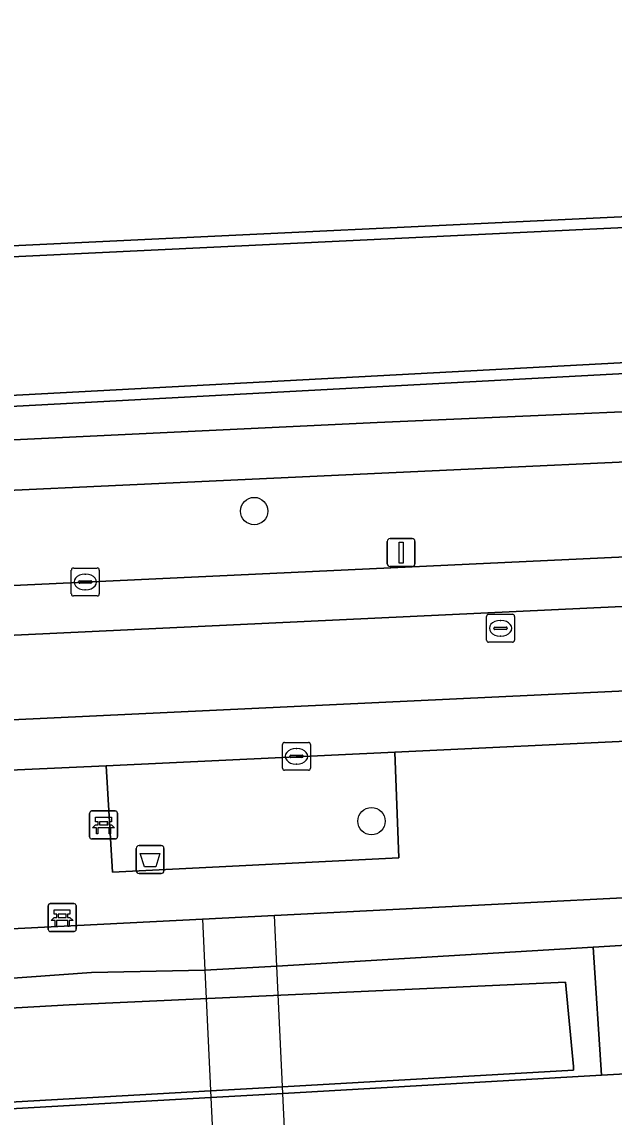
# Model space of a CAD drawing. Extents: x 161772 to 163126, y 383092 to 383917.
# Drawn here: x 162004.62 to 162025.8, y 383603.97 to 383643.14 of the extents above; entities that cross this region are included whole.
import ezdxf

# ---------------------------------------------------------------- set-up
doc = ezdxf.new("R2010")
doc.units = 0
for name, color, linetype in [('IMGEO_Afvalbak', 7, 'Continuous'), ('IMGEO_Bank', 7, 'Continuous'), ('IMGEO_Boom', 7, 'Continuous'), ('IMGEO_Dek', 7, 'Continuous'), ('IMGEO_Erf', 7, 'Continuous'), ('IMGEO_Groenvoorziening', 7, 'Continuous'), ('IMGEO_Kolk', 7, 'Continuous'), ('IMGEO_Lichtmast', 7, 'Continuous'), ('IMGEO_Oever', 7, 'Continuous'), ('IMGEO_Rijbaan_lokaal_gesloten', 7, 'Continuous'), ('IMGEO_Rioolput', 7, 'Continuous'), ('IMGEO_Stuw', 7, 'Continuous'), ('IMGEO_Voetpad_open', 7, 'Continuous'), ('IMGEO_Waterloop', 7, 'Continuous')]:
    doc.layers.add(name, color=color, linetype=linetype)

msp = doc.modelspace()

# ---------------------------------------------------------------- linework, layer by layer
at = {"layer": 'IMGEO_Afvalbak'}
for p, q in [((162008.811, 383613.678), (162009.601, 383613.678)), ((162009.601, 383613.678), (162008.811, 383613.678)), ((162008.711, 383612.778), (162008.711, 383613.578)), ((162008.711, 383613.578), (162008.711, 383612.778)), ((162009.701, 383613.578), (162009.701, 383612.778)), ((162009.701, 383612.778), (162009.701, 383613.578)), ((162009.601, 383612.678), (162008.811, 383612.678)), ((162008.811, 383612.678), (162009.601, 383612.678))]:
    msp.add_line(p, q, dxfattribs=at)
msp.add_lwpolyline([(162008.854, 383613.392), (162009.558, 383613.392), (162009.409, 383612.922), (162009.003, 383612.922), (162008.854, 383613.392)], dxfattribs=at)
for centre, start, end in [((162008.811, 383613.578), 90, 180), ((162008.811, 383613.578), 90, 180), ((162009.601, 383613.578), 0, 90), ((162009.601, 383613.578), 360, 90), ((162008.811, 383612.778), 180, 270), ((162008.811, 383612.778), 180, 270), ((162009.601, 383612.778), 270, 0), ((162009.601, 383612.778), 270, 0)]:
    msp.add_arc(centre, 0.1, start, end, dxfattribs=at)
at = {"layer": 'IMGEO_Bank'}
for p, q in [((162007.043, 383613.99), (162007.043, 383614.831)), ((162007.043, 383614.831), (162007.043, 383613.99)), ((162007.118, 383614.915), (162007.959, 383614.915)), ((162007.959, 383614.915), (162007.118, 383614.915)), ((162008.043, 383614.84), (162008.043, 383613.999)), ((162008.043, 383613.999), (162008.043, 383614.84)), ((162007.352, 383614.421), (162007.352, 383614.527)), ((162007.396, 383614.527), (162007.396, 383614.421)), ((162007.684, 383614.533), (162007.402, 383614.533)), ((162007.69, 383614.421), (162007.69, 383614.527)), ((162007.734, 383614.527), (162007.734, 383614.421)), ((162007.74, 383614.313), (162007.347, 383614.313)), ((162007.402, 383614.415), (162007.684, 383614.415)), ((162007.968, 383613.915), (162007.127, 383613.915)), ((162007.127, 383613.915), (162007.968, 383613.915)), ((162005.563, 383610.679), (162005.563, 383611.52)), ((162005.563, 383611.52), (162005.563, 383610.679)), ((162005.638, 383611.604), (162006.479, 383611.604)), ((162006.479, 383611.604), (162005.638, 383611.604)), ((162006.563, 383611.529), (162006.563, 383610.688)), ((162006.563, 383610.688), (162006.563, 383611.529)), ((162006.26, 383611.002), (162005.867, 383611.002)), ((162005.872, 383611.11), (162005.872, 383611.216)), ((162005.916, 383611.216), (162005.916, 383611.11)), ((162006.204, 383611.222), (162005.922, 383611.222)), ((162005.922, 383611.104), (162006.204, 383611.104)), ((162006.21, 383611.11), (162006.21, 383611.216)), ((162006.254, 383611.216), (162006.254, 383611.11)), ((162006.488, 383610.604), (162005.647, 383610.604)), ((162005.647, 383610.604), (162006.488, 383610.604))]:
    msp.add_line(p, q, dxfattribs=at)
for points in [[(162007.346, 383614.533), (162007.26, 383614.533), (162007.26, 383614.694), (162007.823, 383614.694), (162007.823, 383614.533), (162007.74, 383614.533)], [(162007.29, 383614.313), (162007.148, 383614.313), (162007.26, 383614.415), (162007.346, 383614.415)], [(162007.34, 383614.306), (162007.34, 383614.099), (162007.297, 383614.099), (162007.297, 383614.306)], [(162007.74, 383614.415), (162007.823, 383614.415), (162007.935, 383614.313), (162007.796, 383614.313)], [(162007.79, 383614.306), (162007.79, 383614.099), (162007.746, 383614.099), (162007.746, 383614.306)], [(162005.866, 383611.222), (162005.78, 383611.222), (162005.78, 383611.383), (162006.343, 383611.383), (162006.343, 383611.222), (162006.26, 383611.222)], [(162005.81, 383611.002), (162005.668, 383611.002), (162005.78, 383611.104), (162005.866, 383611.104)], [(162005.86, 383610.995), (162005.86, 383610.788), (162005.817, 383610.788), (162005.817, 383610.995)], [(162006.26, 383611.104), (162006.343, 383611.104), (162006.455, 383611.002), (162006.316, 383611.002)], [(162006.31, 383610.995), (162006.31, 383610.788), (162006.266, 383610.788), (162006.266, 383610.995)]]:
    msp.add_lwpolyline(points, dxfattribs=at)
for centre, radius, start, end in [((162007.121, 383614.837), 0.0779, 92.4484, 184.2845), ((162007.121, 383614.837), 0.0779, 92.4484, 184.2845), ((162007.965, 383614.837), 0.0779, 2.4484, 94.2845), ((162007.965, 383614.837), 0.0779, 2.4484, 94.2845), ((162007.345, 383614.526), 0.00671, 2.8957, 87.1043), ((162007.402, 383614.526), 0.00671, 92.8957, 177.1043), ((162007.684, 383614.526), 0.00671, 2.8957, 87.1043), ((162007.741, 383614.526), 0.00671, 92.8957, 177.1043), ((162007.29, 383614.306), 0.00671, 2.8957, 87.1043), ((162007.347, 383614.306), 0.00671, 92.8957, 177.1043), ((162007.345, 383614.422), 0.00671, 272.8957, 357.1043), ((162007.402, 383614.422), 0.00671, 182.8957, 267.1043), ((162007.684, 383614.422), 0.00671, 272.8957, 357.1043), ((162007.741, 383614.422), 0.00671, 182.8957, 267.1043), ((162007.739, 383614.306), 0.00671, 2.8957, 87.1043), ((162007.796, 383614.306), 0.00671, 92.8957, 177.1043), ((162007.121, 383613.993), 0.0779, 182.4484, 274.2845), ((162007.121, 383613.993), 0.0779, 182.4484, 274.2845), ((162007.965, 383613.993), 0.0779, 272.4484, 4.2845), ((162007.965, 383613.993), 0.0779, 272.4484, 4.2845), ((162005.641, 383611.526), 0.0779, 92.4484, 184.2845), ((162005.641, 383611.526), 0.0779, 92.4484, 184.2845), ((162006.485, 383611.526), 0.0779, 2.4484, 94.2845), ((162006.485, 383611.526), 0.0779, 2.4484, 94.2845), ((162005.81, 383610.995), 0.00671, 2.8957, 87.1043), ((162005.867, 383610.995), 0.00671, 92.8957, 177.1043), ((162005.865, 383611.215), 0.00671, 2.8957, 87.1043), ((162005.865, 383611.111), 0.00671, 272.8957, 357.1043), ((162005.922, 383611.215), 0.00671, 92.8957, 177.1043), ((162005.922, 383611.111), 0.00671, 182.8957, 267.1043), ((162006.204, 383611.215), 0.00671, 2.8957, 87.1043), ((162006.204, 383611.111), 0.00671, 272.8957, 357.1043), ((162006.261, 383611.215), 0.00671, 92.8957, 177.1043), ((162006.261, 383611.111), 0.00671, 182.8957, 267.1043), ((162006.259, 383610.995), 0.00671, 2.8957, 87.1043), ((162006.316, 383610.995), 0.00671, 92.8957, 177.1043), ((162005.641, 383610.682), 0.0779, 182.4484, 274.2845), ((162005.641, 383610.682), 0.0779, 182.4484, 274.2845), ((162006.485, 383610.682), 0.0779, 272.4484, 4.2845), ((162006.485, 383610.682), 0.0779, 272.4484, 4.2845)]:
    msp.add_arc(centre, radius, start, end, dxfattribs=at)
at = {"layer": 'IMGEO_Boom'}
for centre in [(162012.932, 383625.644), (162017.123, 383614.551)]:
    msp.add_circle(centre, 0.489, dxfattribs=at)
at = {"layer": 'IMGEO_Dek'}
msp.add_lwpolyline([(162013.957, 383604.806), (162013.74, 383609.362), (162013.653, 383611.179), (162011.076, 383611.048), (162011.163, 383609.222), (162011.381, 383604.661), (162011.7, 383597.977), (162014.277, 383598.1)], close=True, dxfattribs=at)
at = {"layer": 'IMGEO_Erf'}
for points in [[(161979.655, 383673.111), (161979.782, 383634.174), (161982.69, 383634.025), (161989.536, 383634.344), (161990.043, 383634.37), (161994.874, 383634.661), (161995.375, 383634.706), (162000, 383634.927), (162032.552, 383636.481), (162033.007, 383636.416), (162037.939, 383635.325), (162050.945, 383636.267), (162081.29, 383637.92), (162076.03, 383713.168)], [(162036.532, 383602.979), (162036.354, 383604.411), (162036.034, 383604.103), (162035.78, 383604.373), (162036.023, 383604.601), (162036.159, 383604.782), (162036.301, 383605.013), (162036.396, 383605.239), (162036.456, 383605.458), (162036.505, 383605.709), (162036.509, 383605.885), (162036.498, 383606.081), (162025.348, 383605.462), (162013.957, 383604.806), (162011.381, 383604.661), (162000, 383604.017), (161980.932, 383602.939), (161977.173, 383601.09), (161974.026, 383598.439), (161971.183, 383595.407), (161968.926, 383591.809), (161968.43, 383587.792), (161967.27, 383542.121)]]:
    msp.add_lwpolyline(points, dxfattribs=at)
at = {"layer": 'IMGEO_Groenvoorziening'}
for points in [[(162033.244, 383630.551), (162032.629, 383630.526), (162032.614, 383630.906), (162000, 383629.155), (161995.986, 383628.94), (161995.829, 383628.935), (161995.846, 383628.516), (161995.518, 383628.503), (161995.553, 383627.776), (162017.323, 383628.81), (162033.218, 383629.502)], [(161996.087, 383623.775), (161996.155, 383622.604), (162033.094, 383624.333), (162032.925, 383627.717), (161996.899, 383626.04), (161995.958, 383625.987)], [(162017.96, 383617.02), (162007.631, 383616.536), (162007.863, 383612.728), (162018.097, 383613.236)]]:
    msp.add_lwpolyline(points, close=True, dxfattribs=at)
for points in [[(162025.05, 383610.044), (162036.122, 383610.712), (162035.359, 383611.71), (162035.58, 383612.025), (162035.29, 383612.278), (162013.653, 383611.179), (162011.076, 383611.048), (161975.769, 383609.255)], [(161979.556, 383607.161), (161980.306, 383607.254), (161980.439, 383607.288), (161980.306, 383607.842), (161981.262, 383608.061), (161981.399, 383607.491), (161981.531, 383607.521), (161983.691, 383607.839), (162000, 383608.625), (162007.118, 383609.143), (162011.163, 383609.222), (162013.74, 383609.362), (162025.05, 383610.044)]]:
    msp.add_lwpolyline(points, dxfattribs=at)
at = {"layer": 'IMGEO_Kolk'}
for p, q in [((162006.391, 383622.681), (162006.391, 383623.533)), ((162006.466, 383623.607), (162007.318, 383623.607)), ((162007.392, 383623.533), (162007.392, 383622.681)), ((162006.65, 383623.101), (162006.65, 383623.113)), ((162007.088, 383623.064), (162006.69, 383623.064)), ((162006.693, 383623.15), (162007.091, 383623.15)), ((162006.879, 383623.387), (162006.904, 383623.387)), ((162007.134, 383623.113), (162007.134, 383623.101)), ((162006.902, 383622.827), (162006.877, 383622.827)), ((162007.318, 383622.607), (162006.466, 383622.607)), ((162013.941, 383616.444), (162013.941, 383617.296)), ((162014.016, 383617.37), (162014.868, 383617.37)), ((162014.942, 383617.296), (162014.942, 383616.444)), ((162014.2, 383616.864), (162014.2, 383616.876)), ((162014.638, 383616.827), (162014.24, 383616.827)), ((162014.243, 383616.913), (162014.641, 383616.913)), ((162014.429, 383617.15), (162014.454, 383617.15)), ((162014.684, 383616.876), (162014.684, 383616.864)), ((162014.452, 383616.59), (162014.427, 383616.59)), ((162014.868, 383616.37), (162014.016, 383616.37))]:
    msp.add_line(p, q, dxfattribs=at)
for points in [[(162006.391, 383622.681), (162006.391, 383623.533)], [(162006.466, 383623.607), (162007.318, 383623.607)], [(162007.392, 383623.533), (162007.392, 383622.681)], [(162007.318, 383622.607), (162006.466, 383622.607)], [(162013.941, 383616.444), (162013.941, 383617.296)], [(162014.016, 383617.37), (162014.868, 383617.37)], [(162014.942, 383617.296), (162014.942, 383616.444)], [(162014.868, 383616.37), (162014.016, 383616.37)]]:
    msp.add_lwpolyline(points, dxfattribs=at)
for centre, radius, start, end in [((162006.468, 383623.531), 0.0765, 91.552, 178.448), ((162006.468, 383623.531), 0.0765, 91.552, 178.448), ((162007.316, 383623.531), 0.0765, 1.552, 88.448), ((162007.316, 383623.531), 0.0765, 1.552, 88.448), ((162006.69, 383623.11), 0.0403, 85.8775, 175.7526), ((162006.687, 383623.1), 0.0366, 178.938, 274.7102), ((162007.091, 383623.107), 0.043, 264.8664, 352.4533), ((162007.095, 383623.112), 0.0386, 1.7309, 96.639), ((162006.468, 383622.683), 0.0765, 181.552, 268.448), ((162006.468, 383622.683), 0.0765, 181.552, 268.448), ((162007.316, 383622.683), 0.0765, 271.552, 358.448), ((162007.316, 383622.683), 0.0765, 271.552, 358.448), ((162014.018, 383617.294), 0.0765, 91.552, 178.448), ((162014.018, 383617.294), 0.0765, 91.552, 178.448), ((162014.866, 383617.294), 0.0765, 1.552, 88.448), ((162014.866, 383617.294), 0.0765, 1.552, 88.448), ((162014.24, 383616.873), 0.0403, 85.8775, 175.7526), ((162014.237, 383616.863), 0.0366, 178.938, 274.7102), ((162014.641, 383616.87), 0.043, 264.8664, 352.4533), ((162014.645, 383616.875), 0.0386, 1.7309, 96.639), ((162014.018, 383616.446), 0.0765, 181.552, 268.448), ((162014.018, 383616.446), 0.0765, 181.552, 268.448), ((162014.866, 383616.446), 0.0765, 271.552, 358.448), ((162014.866, 383616.446), 0.0765, 271.552, 358.448)]:
    msp.add_arc(centre, radius, start, end, dxfattribs=at)
for centre, major_axis, ratio, start_param, end_param in [((162006.878, 383623.107), (-0.387, 0.002), 0.722429, 4.712389, 7.853982), ((162006.903, 383623.107), (-0.39, 0.002), 0.717154, 1.570796, 4.712389), ((162014.428, 383616.87), (-0.387, 0.002), 0.722429, 4.712389, 7.853982), ((162014.453, 383616.87), (-0.39, 0.002), 0.717154, 1.570796, 4.712389)]:
    msp.add_ellipse(centre, major_axis=major_axis, ratio=ratio, start_param=start_param, end_param=end_param, dxfattribs=at)
at = {"layer": 'IMGEO_Lichtmast'}
for p, q in [((162017.787, 383624.66), (162018.577, 383624.66)), ((162018.577, 383624.66), (162017.787, 383624.66)), ((162017.687, 383623.76), (162017.687, 383624.56)), ((162017.687, 383624.56), (162017.687, 383623.76)), ((162018.677, 383624.56), (162018.677, 383623.76)), ((162018.677, 383623.76), (162018.677, 383624.56)), ((162018.577, 383623.66), (162017.787, 383623.66)), ((162017.787, 383623.66), (162018.577, 383623.66))]:
    msp.add_line(p, q, dxfattribs=at)
msp.add_lwpolyline([(162018.107, 383624.535), (162018.257, 383624.535), (162018.257, 383623.785), (162018.107, 383623.785), (162018.107, 383624.535)], dxfattribs=at)
for centre, start, end in [((162017.787, 383624.56), 90, 180), ((162017.787, 383624.56), 90, 180), ((162018.577, 383624.56), 0, 90), ((162018.577, 383624.56), 360, 90), ((162017.787, 383623.76), 180, 270), ((162017.787, 383623.76), 180, 270), ((162018.577, 383623.76), 270, 0), ((162018.577, 383623.76), 270, 0)]:
    msp.add_arc(centre, 0.1, start, end, dxfattribs=at)
at = {"layer": 'IMGEO_Oever'}
for points in [[(161977.875, 383705.994), (161978.125, 383699.348), (161978.648, 383673.099), (161978.778, 383633.217), (161982.688, 383633.017), (161989.585, 383633.338), (161990.026, 383633.364), (161995.222, 383634.319), (161995.699, 383634.327), (162000.019, 383634.533), (162032.406, 383636.08), (162033.023, 383636.028), (162037.662, 383634.755), (162037.854, 383634.702), (162037.964, 383634.71), (162050.985, 383635.624), (162081.979, 383637.312), (162076.673, 383713.22), (162075.968, 383720.946), (162062.408, 383719.768), (162060.997, 383725.905), (162059.9, 383731.347), (162059.975, 383731.695), (162060.018, 383731.868)], [(162076.03, 383713.168), (162081.29, 383637.92), (162050.945, 383636.267), (162037.939, 383635.325), (162033.007, 383636.416), (162032.552, 383636.481), (162000, 383634.927), (161995.375, 383634.706), (161994.874, 383634.661), (161990.043, 383634.37), (161989.536, 383634.344), (161982.69, 383634.025), (161979.782, 383634.174), (161979.655, 383673.111)], [(162098.153, 383633.06), (162056.434, 383632.498), (162038.981, 383631.935), (162038.646, 383631.9), (162038.538, 383631.893), (162038.085, 383631.841), (162037.786, 383631.807), (162033.604, 383631.33), (162033.24, 383631.288), (162033.106, 383631.273), (162032.687, 383631.304), (161999.979, 383629.548), (161995.647, 383629.316), (161995.095, 383629.341), (161994.555, 383629.366), (161990.691, 383629.543), (161989.867, 383629.581), (161988.564, 383629.651), (161976.558, 383632.225), (161975.265, 383705.909)], [(161995.228, 383628.585), (161995.231, 383628.491), (161995.518, 383628.503), (161995.846, 383628.516), (161995.829, 383628.935), (161995.986, 383628.94), (162000, 383629.155), (162032.614, 383630.906), (162032.629, 383630.526), (162033.244, 383630.551), (162038.308, 383630.755), (162038.713, 383630.771), (162038.923, 383630.78), (162038.903, 383631.269), (162056.449, 383631.854), (162098.127, 383632.415), (162098.535, 383632.377), (162103.242, 383631.932), (162103.644, 383631.895), (162125.881, 383630.826), (162162.792, 383628.612), (162188.45, 383626.533), (162188.646, 383671.026), (162200.049, 383704.489)], [(162072.757, 383612.285), (162058.707, 383611.865), (162051.722, 383611.463), (162041.816, 383610.894), (162041.359, 383610.879), (162036.572, 383610.726), (162036.122, 383610.712), (162025.05, 383610.044), (162025.348, 383605.462), (162036.498, 383606.081), (162036.86, 383606.111), (162041.536, 383606.505), (162041.992, 383606.543), (162051.949, 383606.663), (162054.887, 383606.698), (162060.029, 383553.513), (162060.161, 383551.429), (162062.626, 383512.373)], [(161967.073, 383536.619), (161967.09, 383537.089), (161967.251, 383541.608), (161967.27, 383542.121), (161968.43, 383587.792), (161968.926, 383591.809), (161971.183, 383595.407), (161974.026, 383598.439), (161977.173, 383601.09), (161980.932, 383602.939), (162000, 383604.017), (162011.381, 383604.661), (162013.957, 383604.806), (162025.348, 383605.462), (162025.05, 383610.044)], [(162025.05, 383610.044), (162013.74, 383609.362), (162011.163, 383609.222), (162007.118, 383609.143), (162000, 383608.625), (161983.691, 383607.839), (161981.531, 383607.521), (161981.399, 383607.491), (161981.262, 383608.061), (161980.306, 383607.842), (161980.439, 383607.288), (161980.306, 383607.254), (161979.556, 383607.161)], [(161964.086, 383543.225), (161965.02, 383573.799), (161965.02, 383588.576), (161965.615, 383592.44), (161967.526, 383596.474), (161971.178, 383600.763), (161975.806, 383604.393), (161979.373, 383606.177), (161981.517, 383606.686), (161988.396, 383606.962), (162006.316, 383607.981), (162024.065, 383608.788), (162024.341, 383605.773), (162024.352, 383605.65), (162013.945, 383605.051), (162011.369, 383604.906), (161999.986, 383604.262), (161980.907, 383603.025), (161977.094, 383601.206), (161973.857, 383598.617), (161970.988, 383595.558), (161968.689, 383591.893), (161968.185, 383587.81), (161967.027, 383542.026)]]:
    msp.add_lwpolyline(points, dxfattribs=at)
at = {"layer": 'IMGEO_Rijbaan_lokaal_gesloten'}
for points in [[(162064.231, 383625.802), (162056.114, 383625.37), (162046.182, 383624.908), (162039.137, 383624.612), (162033.094, 383624.333), (161996.155, 383622.604), (161990.389, 383622.44), (161984.098, 383622.415), (161977.219, 383622.628), (161978.247, 383620.812), (161986.306, 383620.651), (161992.22, 383620.699), (161998.287, 383620.924), (162053.878, 383623.543), (162068.4, 383624.107)], [(162172.612, 383621.263), (162161.863, 383622.107), (162157.781, 383622.355), (162128.436, 383623.844), (162098.139, 383624.416), (162068.4, 383624.107), (162053.878, 383623.543), (161998.287, 383620.924), (161992.22, 383620.699), (161986.306, 383620.651), (161978.247, 383620.812), (161980.603, 383616.653), (161983.748, 383617.015), (161992.356, 383617.668), (161998.443, 383617.898), (162047.418, 383620.219)], [(162071.762, 383621.21), (162047.418, 383620.219), (161998.443, 383617.898), (161992.356, 383617.668), (161983.748, 383617.015), (161980.603, 383616.653), (161981.944, 383614.285), (161984.986, 383615.204), (161987.935, 383615.64), (161997.699, 383616.076), (161999.236, 383616.145), (162003.126, 383616.325), (162007.631, 383616.536), (162017.96, 383617.02), (162026.982, 383617.443), (162035.048, 383617.821), (162042.028, 383618.148), (162067.188, 383619.326)]]:
    msp.add_lwpolyline(points, dxfattribs=at)
at = {"layer": 'IMGEO_Rioolput'}
for p, q in [((162021.237, 383621.025), (162021.237, 383621.877)), ((162021.312, 383621.951), (162022.164, 383621.951)), ((162022.238, 383621.877), (162022.238, 383621.025)), ((162021.539, 383621.494), (162021.937, 383621.494)), ((162021.725, 383621.731), (162021.75, 383621.731)), ((162021.496, 383621.445), (162021.496, 383621.457)), ((162021.934, 383621.408), (162021.536, 383621.408)), ((162021.748, 383621.171), (162021.723, 383621.171)), ((162021.98, 383621.457), (162021.98, 383621.445)), ((162022.164, 383620.951), (162021.312, 383620.951))]:
    msp.add_line(p, q, dxfattribs=at)
for points in [[(162021.237, 383621.025), (162021.237, 383621.877)], [(162021.312, 383621.951), (162022.164, 383621.951)], [(162022.238, 383621.877), (162022.238, 383621.025)], [(162022.164, 383620.951), (162021.312, 383620.951)]]:
    msp.add_lwpolyline(points, dxfattribs=at)
for centre, radius, start, end in [((162021.314, 383621.875), 0.0765, 91.552, 178.448), ((162021.314, 383621.875), 0.0765, 91.552, 178.448), ((162022.162, 383621.875), 0.0765, 1.552, 88.448), ((162022.162, 383621.875), 0.0765, 1.552, 88.448), ((162021.536, 383621.454), 0.0403, 85.8775, 175.7526), ((162021.941, 383621.456), 0.0386, 1.7309, 96.639), ((162021.533, 383621.444), 0.0366, 178.938, 274.7102), ((162021.937, 383621.451), 0.043, 264.8664, 352.4533), ((162021.314, 383621.027), 0.0765, 181.552, 268.448), ((162021.314, 383621.027), 0.0765, 181.552, 268.448), ((162022.162, 383621.027), 0.0765, 271.552, 358.448), ((162022.162, 383621.027), 0.0765, 271.552, 358.448)]:
    msp.add_arc(centre, radius, start, end, dxfattribs=at)
for centre, major_axis, ratio, start_param, end_param in [((162021.724, 383621.451), (-0.387, 0.002), 0.722429, 4.712389, 7.853982), ((162021.749, 383621.451), (-0.39, 0.002), 0.717154, 1.570796, 4.712389)]:
    msp.add_ellipse(centre, major_axis=major_axis, ratio=ratio, start_param=start_param, end_param=end_param, dxfattribs=at)
at = {"layer": 'IMGEO_Stuw'}
msp.add_lwpolyline([(162025.348, 383605.462), (162025.05, 383610.044)], dxfattribs=at)
at = {"layer": 'IMGEO_Voetpad_open'}
for points in [[(162066.427, 383630.832), (162051.074, 383630.279), (162038.758, 383629.743), (162033.218, 383629.502), (162017.323, 383628.81), (161995.553, 383627.776), (161990.159, 383627.528), (161981.066, 383627.086), (161974.674, 383628.931), (161974.683, 383629.304), (161974.723, 383630.989), (161974.379, 383631.052), (161974.399, 383631.16), (161970.75, 383631.808), (161970.407, 383630.116), (161962.04, 383631.69)], [(161966.525, 383628.237), (161970.097, 383627.534), (161970.11, 383625.631), (161970.064, 383623.994), (161974.461, 383623.877), (161974.537, 383627.084), (161980.813, 383625.176), (161990.24, 383625.711), (161990.334, 383623.639), (161996.087, 383623.775), (161995.958, 383625.987), (161996.899, 383626.04), (162032.925, 383627.717), (162033.094, 383624.333), (162039.137, 383624.612), (162038.956, 383628.02), (162046.038, 383628.259), (162046.182, 383624.908), (162056.114, 383625.37), (162055.961, 383628.654), (162071.618, 383629.134)], [(162122.694, 383617.707), (162122.721, 383619.216), (162121.2, 383619.273), (162121.142, 383616.06), (162107.08, 383616.117), (162107.078, 383618.37), (162100.544, 383618.408), (162100.58, 383615.959), (162052.046, 383614.764), (162042.153, 383614.426), (162042.028, 383618.148), (162035.048, 383617.821), (162035.215, 383614.087), (162027.171, 383613.711), (162026.982, 383617.443), (162017.96, 383617.02), (162018.097, 383613.236), (162007.863, 383612.728), (162007.631, 383616.536), (162003.126, 383616.325), (162003.199, 383614.111)], [(161974.971, 383611.987), (161969.208, 383609.918), (161975.769, 383609.255), (162011.076, 383611.048), (162013.653, 383611.179), (162035.29, 383612.278), (162042.37, 383612.6), (162052.195, 383612.96), (162100.602, 383614.145), (162107.088, 383614.213), (162115.474, 383614.301), (162141.57, 383613.652), (162147.874, 383613.435), (162207.733, 383611.15), (162209.591, 383611.164), (162215.124, 383611.45), (162220.638, 383611.986), (162235.499, 383613.996), (162256.802, 383617.115), (162262.641, 383617.973)]]:
    msp.add_lwpolyline(points, dxfattribs=at)
msp.add_lwpolyline([(162013.74, 383609.362), (162013.653, 383611.179), (162011.076, 383611.048), (162011.163, 383609.222), (162011.381, 383604.661), (162011.7, 383597.977), (162014.277, 383598.1), (162013.957, 383604.806)], close=True, dxfattribs=at)
at = {"layer": 'IMGEO_Waterloop'}
for points in [[(162060.018, 383731.868), (162059.975, 383731.695), (162059.9, 383731.347), (162060.997, 383725.905), (162062.408, 383719.768), (162075.968, 383720.946), (162076.673, 383713.22), (162081.979, 383637.312), (162050.985, 383635.624), (162037.964, 383634.71), (162037.854, 383634.702), (162037.662, 383634.755), (162033.023, 383636.028), (162032.406, 383636.08), (162000.019, 383634.533), (161995.699, 383634.327), (161995.222, 383634.319), (161990.026, 383633.364), (161989.585, 383633.338), (161982.688, 383633.017), (161978.778, 383633.217), (161978.648, 383673.099), (161978.125, 383699.348), (161977.875, 383705.994)], [(161975.265, 383705.909), (161976.558, 383632.225), (161988.564, 383629.651), (161989.867, 383629.581), (161990.691, 383629.543), (161994.555, 383629.366), (161995.095, 383629.341), (161995.647, 383629.316), (161999.979, 383629.548), (162032.687, 383631.304), (162033.106, 383631.273), (162033.24, 383631.288), (162033.604, 383631.33), (162037.786, 383631.807), (162038.085, 383631.841), (162038.538, 383631.893), (162038.646, 383631.9), (162038.981, 383631.935), (162056.434, 383632.498), (162098.153, 383633.06)], [(161967.027, 383542.026), (161968.185, 383587.81), (161968.689, 383591.893), (161970.988, 383595.558), (161973.857, 383598.617), (161977.094, 383601.206), (161980.907, 383603.025), (161999.986, 383604.262), (162011.369, 383604.906), (162013.945, 383605.051), (162024.352, 383605.65), (162024.341, 383605.773), (162024.065, 383608.788), (162006.316, 383607.981), (161988.396, 383606.962), (161981.517, 383606.686), (161979.373, 383606.177), (161975.806, 383604.393), (161971.178, 383600.763), (161967.526, 383596.474), (161965.615, 383592.44), (161965.02, 383588.576), (161965.02, 383573.799), (161964.086, 383543.225)]]:
    msp.add_lwpolyline(points, dxfattribs=at)

doc.saveas('drawing.dxf')
